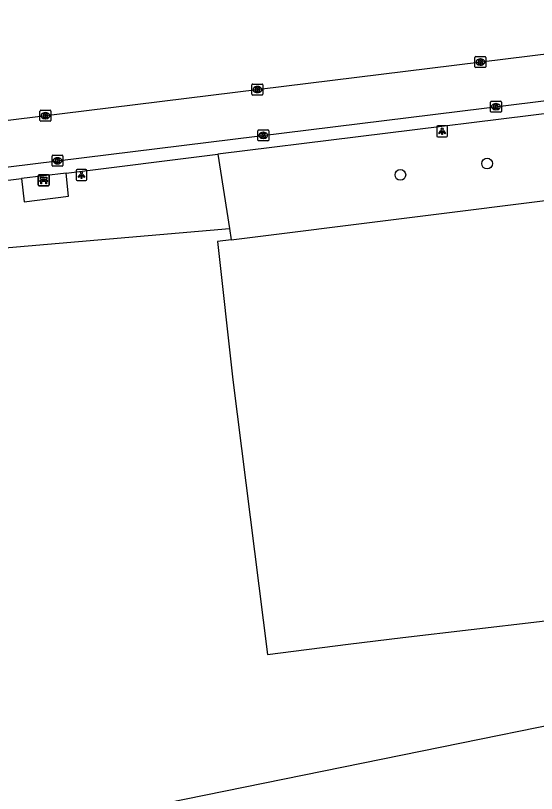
# Model space of a CAD drawing. Extents: x 161477 to 163040, y 383680 to 384868.
# Drawn here: x 162071.1 to 162118.8, y 383968.8 to 384039.9 of the extents above; entities that cross this region are included whole.
import ezdxf

# ---------------------------------------------------------------- set-up
doc = ezdxf.new("R2010")
doc.units = 0
for name, color, linetype in [('IMGEO_Bank', 7, 'Continuous'), ('IMGEO_Berm_groen', 7, 'Continuous'), ('IMGEO_Boom', 7, 'Continuous'), ('IMGEO_Groenvoorziening', 7, 'Continuous'), ('IMGEO_Kolk', 7, 'Continuous'), ('IMGEO_Lichtpunt', 7, 'Continuous'), ('IMGEO_Loofbos', 7, 'Continuous'), ('IMGEO_Rijbaan_lokaal_gesloten', 7, 'Continuous'), ('IMGEO_Voetpad_open', 7, 'Continuous')]:
    doc.layers.add(name, color=color, linetype=linetype)

msp = doc.modelspace()

# ---------------------------------------------------------------- linework, layer by layer
at = {"layer": 'IMGEO_Bank'}
for p, q in [((162073.245, 384025.383), (162074.086, 384025.383)), ((162074.086, 384025.383), (162073.245, 384025.383)), ((162073.17, 384024.458), (162073.17, 384025.299)), ((162073.17, 384025.299), (162073.17, 384024.458)), ((162073.867, 384024.781), (162073.474, 384024.781)), ((162073.479, 384024.889), (162073.479, 384024.995)), ((162073.523, 384024.995), (162073.523, 384024.889)), ((162073.811, 384025.001), (162073.529, 384025.001)), ((162073.529, 384024.883), (162073.811, 384024.883)), ((162073.817, 384024.889), (162073.817, 384024.995)), ((162073.861, 384024.995), (162073.861, 384024.889)), ((162074.17, 384025.308), (162074.17, 384024.467)), ((162074.17, 384024.467), (162074.17, 384025.308)), ((162074.095, 384024.383), (162073.254, 384024.383)), ((162073.254, 384024.383), (162074.095, 384024.383))]:
    msp.add_line(p, q, dxfattribs=at)
for points in [[(162073.417, 384024.781), (162073.275, 384024.781), (162073.387, 384024.883), (162073.473, 384024.883)], [(162073.473, 384025.001), (162073.387, 384025.001), (162073.387, 384025.162), (162073.95, 384025.162), (162073.95, 384025.001), (162073.867, 384025.001)], [(162073.467, 384024.774), (162073.467, 384024.567), (162073.424, 384024.567), (162073.424, 384024.774)], [(162073.867, 384024.883), (162073.95, 384024.883), (162074.062, 384024.781), (162073.923, 384024.781)], [(162073.917, 384024.774), (162073.917, 384024.567), (162073.873, 384024.567), (162073.873, 384024.774)]]:
    msp.add_lwpolyline(points, dxfattribs=at)
for centre, radius, start, end in [((162073.248, 384025.305), 0.0779, 92.4484, 184.28452), ((162073.248, 384025.305), 0.0779, 92.4484, 184.28452), ((162074.092, 384025.305), 0.0779, 2.4484, 94.28452), ((162074.092, 384025.305), 0.0779, 2.4484, 94.28452), ((162073.417, 384024.774), 0.00671, 2.89567, 87.10433), ((162073.474, 384024.774), 0.00671, 92.89567, 177.10433), ((162073.472, 384024.994), 0.00671, 2.89567, 87.10433), ((162073.472, 384024.89), 0.00671, 272.89567, 357.10433), ((162073.529, 384024.994), 0.00671, 92.89567, 177.10433), ((162073.529, 384024.89), 0.00671, 182.89567, 267.10433), ((162073.811, 384024.994), 0.00671, 2.89567, 87.10433), ((162073.811, 384024.89), 0.00671, 272.89567, 357.10433), ((162073.868, 384024.994), 0.00671, 92.89567, 177.10433), ((162073.868, 384024.89), 0.00671, 182.89567, 267.10433), ((162073.866, 384024.774), 0.00671, 2.89567, 87.10433), ((162073.923, 384024.774), 0.00671, 92.89567, 177.10433), ((162073.248, 384024.461), 0.0779, 182.4484, 274.28452), ((162073.248, 384024.461), 0.0779, 182.4484, 274.28452), ((162074.092, 384024.461), 0.0779, 272.4484, 4.28452), ((162074.092, 384024.461), 0.0779, 272.4484, 4.28452)]:
    msp.add_arc(centre, radius, start, end, dxfattribs=at)
at = {"layer": 'IMGEO_Berm_groen'}
for points in [[(162089.594, 384027.262), (162090.662, 384020.475)], [(162005.991, 384013.187), (162090.662, 384020.475)]]:
    msp.add_lwpolyline(points, dxfattribs=at)
at = {"layer": 'IMGEO_Boom'}
for centre in [(162114.238, 384026.413), (162106.303, 384025.376)]:
    msp.add_circle(centre, 0.489, dxfattribs=at)
at = {"layer": 'IMGEO_Groenvoorziening'}
msp.add_lwpolyline([(162090.824, 384019.441), (162122.232, 384023.376)], dxfattribs=at)
at = {"layer": 'IMGEO_Kolk'}
for p, q in [((162113.129, 384035.269), (162113.129, 384036.121)), ((162113.204, 384036.195), (162114.056, 384036.195)), ((162114.13, 384036.121), (162114.13, 384035.269)), ((162113.64, 384035.415), (162113.615, 384035.415)), ((162113.617, 384035.975), (162113.642, 384035.975)), ((162114.056, 384035.195), (162113.204, 384035.195)), ((162092.726, 384032.754), (162092.726, 384033.606)), ((162092.801, 384033.68), (162093.653, 384033.68)), ((162093.214, 384033.46), (162093.239, 384033.46)), ((162093.727, 384033.606), (162093.727, 384032.754)), ((162093.653, 384032.68), (162092.801, 384032.68)), ((162093.237, 384032.9), (162093.212, 384032.9)), ((162114.543, 384031.187), (162114.543, 384032.039)), ((162114.618, 384032.113), (162115.47, 384032.113)), ((162115.031, 384031.893), (162115.056, 384031.893)), ((162115.544, 384032.039), (162115.544, 384031.187)), ((162073.333, 384030.364), (162073.333, 384031.216)), ((162073.408, 384031.29), (162074.26, 384031.29)), ((162073.821, 384031.07), (162073.846, 384031.07)), ((162074.334, 384031.216), (162074.334, 384030.364)), ((162115.47, 384031.113), (162114.618, 384031.113)), ((162115.054, 384031.333), (162115.029, 384031.333)), ((162073.844, 384030.51), (162073.819, 384030.51)), ((162074.26, 384030.29), (162073.408, 384030.29)), ((162093.257, 384028.566), (162093.257, 384029.418)), ((162093.332, 384029.492), (162094.184, 384029.492)), ((162093.745, 384029.272), (162093.77, 384029.272)), ((162094.258, 384029.418), (162094.258, 384028.566)), ((162094.184, 384028.492), (162093.332, 384028.492)), ((162093.768, 384028.712), (162093.743, 384028.712)), ((162074.433, 384026.247), (162074.433, 384027.099)), ((162074.508, 384027.173), (162075.36, 384027.173)), ((162074.921, 384026.953), (162074.946, 384026.953)), ((162075.434, 384027.099), (162075.434, 384026.247)), ((162075.36, 384026.173), (162074.508, 384026.173)), ((162074.944, 384026.393), (162074.919, 384026.393))]:
    msp.add_line(p, q, dxfattribs=at)
for points in [[(162113.129, 384035.269), (162113.129, 384036.121)], [(162113.204, 384036.195), (162114.056, 384036.195)], [(162114.13, 384036.121), (162114.13, 384035.269)], [(162113.45, 384035.895), (162113.573, 384035.895), (162113.573, 384035.744), (162113.703, 384035.895), (162113.867, 384035.895), (162113.721, 384035.744), (162113.874, 384035.495), (162113.722, 384035.495), (162113.637, 384035.659), (162113.573, 384035.592), (162113.573, 384035.495), (162113.45, 384035.495), (162113.45, 384035.895)], [(162114.056, 384035.195), (162113.204, 384035.195)], [(162092.726, 384032.754), (162092.726, 384033.606)], [(162092.801, 384033.68), (162093.653, 384033.68)], [(162093.047, 384033.38), (162093.17, 384033.38), (162093.17, 384033.229), (162093.3, 384033.38), (162093.464, 384033.38), (162093.318, 384033.229), (162093.471, 384032.98), (162093.319, 384032.98), (162093.234, 384033.144), (162093.17, 384033.077), (162093.17, 384032.98), (162093.047, 384032.98), (162093.047, 384033.38)], [(162093.727, 384033.606), (162093.727, 384032.754)], [(162093.653, 384032.68), (162092.801, 384032.68)], [(162114.543, 384031.187), (162114.543, 384032.039)], [(162114.618, 384032.113), (162115.47, 384032.113)], [(162114.864, 384031.813), (162114.987, 384031.813), (162114.987, 384031.662), (162115.117, 384031.813), (162115.281, 384031.813), (162115.135, 384031.662), (162115.288, 384031.413), (162115.136, 384031.413), (162115.051, 384031.577), (162114.987, 384031.51), (162114.987, 384031.413), (162114.864, 384031.413), (162114.864, 384031.813)], [(162115.544, 384032.039), (162115.544, 384031.187)], [(162073.333, 384030.364), (162073.333, 384031.216)], [(162073.408, 384031.29), (162074.26, 384031.29)], [(162074.334, 384031.216), (162074.334, 384030.364)], [(162115.47, 384031.113), (162114.618, 384031.113)], [(162073.654, 384030.99), (162073.777, 384030.99), (162073.777, 384030.839), (162073.907, 384030.99), (162074.071, 384030.99), (162073.925, 384030.839), (162074.078, 384030.59), (162073.926, 384030.59), (162073.841, 384030.754), (162073.777, 384030.687), (162073.777, 384030.59), (162073.654, 384030.59), (162073.654, 384030.99)], [(162074.26, 384030.29), (162073.408, 384030.29)], [(162093.257, 384028.566), (162093.257, 384029.418)], [(162093.332, 384029.492), (162094.184, 384029.492)], [(162093.578, 384029.192), (162093.701, 384029.192), (162093.701, 384029.041), (162093.831, 384029.192), (162093.995, 384029.192), (162093.849, 384029.041), (162094.002, 384028.792), (162093.85, 384028.792), (162093.765, 384028.956), (162093.701, 384028.889), (162093.701, 384028.792), (162093.578, 384028.792), (162093.578, 384029.192)], [(162094.258, 384029.418), (162094.258, 384028.566)], [(162094.184, 384028.492), (162093.332, 384028.492)], [(162074.433, 384026.247), (162074.433, 384027.099)], [(162074.508, 384027.173), (162075.36, 384027.173)], [(162074.754, 384026.873), (162074.877, 384026.873), (162074.877, 384026.722), (162075.007, 384026.873), (162075.171, 384026.873), (162075.025, 384026.722), (162075.178, 384026.473), (162075.026, 384026.473), (162074.941, 384026.637), (162074.877, 384026.57), (162074.877, 384026.473), (162074.754, 384026.473), (162074.754, 384026.873)], [(162075.434, 384027.099), (162075.434, 384026.247)], [(162075.36, 384026.173), (162074.508, 384026.173)]]:
    msp.add_lwpolyline(points, dxfattribs=at)
for centre, start, end in [((162113.206, 384036.119), 91.55205, 178.44795), ((162113.206, 384036.119), 91.55205, 178.44795), ((162114.054, 384036.119), 1.55205, 88.44795), ((162114.054, 384036.119), 1.55205, 88.44795), ((162113.206, 384035.271), 181.55205, 268.44795), ((162113.206, 384035.271), 181.55205, 268.44795), ((162114.054, 384035.271), 271.55205, 358.44795), ((162114.054, 384035.271), 271.55205, 358.44795), ((162092.803, 384033.604), 91.55205, 178.44795), ((162092.803, 384033.604), 91.55205, 178.44795), ((162093.651, 384033.604), 1.55205, 88.44795), ((162093.651, 384033.604), 1.55205, 88.44795), ((162092.803, 384032.756), 181.55205, 268.44795), ((162092.803, 384032.756), 181.55205, 268.44795), ((162093.651, 384032.756), 271.55205, 358.44795), ((162093.651, 384032.756), 271.55205, 358.44795), ((162114.62, 384032.037), 91.55205, 178.44795), ((162114.62, 384032.037), 91.55205, 178.44795), ((162115.468, 384032.037), 1.55205, 88.44795), ((162115.468, 384032.037), 1.55205, 88.44795), ((162073.41, 384031.214), 91.55205, 178.44795), ((162073.41, 384031.214), 91.55205, 178.44795), ((162074.258, 384031.214), 1.55205, 88.44795), ((162074.258, 384031.214), 1.55205, 88.44795), ((162114.62, 384031.189), 181.55205, 268.44795), ((162114.62, 384031.189), 181.55205, 268.44795), ((162115.468, 384031.189), 271.55205, 358.44795), ((162115.468, 384031.189), 271.55205, 358.44795), ((162073.41, 384030.366), 181.55205, 268.44795), ((162073.41, 384030.366), 181.55205, 268.44795), ((162074.258, 384030.366), 271.55205, 358.44795), ((162074.258, 384030.366), 271.55205, 358.44795), ((162093.334, 384029.416), 91.55205, 178.44795), ((162093.334, 384029.416), 91.55205, 178.44795), ((162094.182, 384029.416), 1.55205, 88.44795), ((162094.182, 384029.416), 1.55205, 88.44795), ((162093.334, 384028.568), 181.55205, 268.44795), ((162093.334, 384028.568), 181.55205, 268.44795), ((162094.182, 384028.568), 271.55205, 358.44795), ((162094.182, 384028.568), 271.55205, 358.44795), ((162074.51, 384027.097), 91.55205, 178.44795), ((162074.51, 384027.097), 91.55205, 178.44795), ((162075.358, 384027.097), 1.55205, 88.44795), ((162075.358, 384027.097), 1.55205, 88.44795), ((162074.51, 384026.249), 181.55205, 268.44795), ((162074.51, 384026.249), 181.55205, 268.44795), ((162075.358, 384026.249), 271.55205, 358.44795), ((162075.358, 384026.249), 271.55205, 358.44795)]:
    msp.add_arc(centre, 0.0765, start, end, dxfattribs=at)
for centre, major_axis, ratio, start_param, end_param in [((162113.616, 384035.695), (-0.387, 0.002), 0.722429, 4.712389, 7.853982), ((162113.641, 384035.695), (-0.39, 0.002), 0.717154, 1.570796, 4.712389), ((162093.213, 384033.18), (-0.387, 0.002), 0.722429, 4.712389, 7.853982), ((162093.238, 384033.18), (-0.39, 0.002), 0.717154, 1.570796, 4.712389), ((162115.03, 384031.613), (-0.387, 0.002), 0.722429, 4.712389, 7.853982), ((162115.055, 384031.613), (-0.39, 0.002), 0.717154, 1.570796, 4.712389), ((162073.82, 384030.79), (-0.387, 0.002), 0.722429, 4.712389, 7.853982), ((162073.845, 384030.79), (-0.39, 0.002), 0.717154, 1.570796, 4.712389), ((162093.744, 384028.992), (-0.387, 0.002), 0.722429, 4.712389, 7.853982), ((162093.769, 384028.992), (-0.39, 0.002), 0.717154, 1.570796, 4.712389), ((162074.92, 384026.673), (-0.387, 0.002), 0.722429, 4.712389, 7.853982), ((162074.945, 384026.673), (-0.39, 0.002), 0.717154, 1.570796, 4.712389)]:
    msp.add_ellipse(centre, major_axis=major_axis, ratio=ratio, start_param=start_param, end_param=end_param, dxfattribs=at)
at = {"layer": 'IMGEO_Lichtpunt'}
for p, q in [((162109.626, 384029.768), (162109.626, 384028.961)), ((162109.626, 384029.768), (162109.626, 384028.961)), ((162110.528, 384029.863), (162109.72, 384029.863)), ((162110.528, 384029.863), (162109.72, 384029.863)), ((162110.622, 384028.961), (162110.622, 384029.768)), ((162110.622, 384028.961), (162110.622, 384029.768)), ((162109.72, 384028.867), (162110.528, 384028.867)), ((162109.72, 384028.867), (162110.528, 384028.867)), ((162076.631, 384025.764), (162076.631, 384024.957)), ((162076.631, 384025.764), (162076.631, 384024.957)), ((162077.533, 384025.859), (162076.725, 384025.859)), ((162077.533, 384025.859), (162076.725, 384025.859)), ((162077.627, 384024.957), (162077.627, 384025.764)), ((162077.627, 384024.957), (162077.627, 384025.764)), ((162076.725, 384024.863), (162077.533, 384024.863)), ((162076.725, 384024.863), (162077.533, 384024.863))]:
    msp.add_line(p, q, dxfattribs=at)
for points in [[(162110, 384029.432), (162110.039, 384029.404), (162109.851, 384029.142), (162109.813, 384029.169), (162110, 384029.432)], [(162110.102, 384029.384), (162110.149, 384029.384), (162110.149, 384029.062), (162110.102, 384029.062), (162110.102, 384029.384)], [(162110.212, 384029.404), (162110.25, 384029.431), (162110.437, 384029.169), (162110.398, 384029.141), (162110.212, 384029.404)], [(162077.005, 384025.428), (162077.044, 384025.4), (162076.856, 384025.138), (162076.818, 384025.165), (162077.005, 384025.428)], [(162077.107, 384025.38), (162077.154, 384025.38), (162077.154, 384025.058), (162077.107, 384025.058), (162077.107, 384025.38)], [(162077.217, 384025.4), (162077.255, 384025.427), (162077.442, 384025.165), (162077.403, 384025.137), (162077.217, 384025.4)]]:
    msp.add_lwpolyline(points, dxfattribs=at)
for centre in [(162110.125, 384029.566), (162077.13, 384025.562)]:
    msp.add_circle(centre, 0.0994, dxfattribs=at)
for centre, start, end in [((162109.72, 384029.768), 90, 180), ((162109.72, 384029.768), 90, 180), ((162110.528, 384029.768), 0, 90), ((162110.528, 384029.768), 0, 90), ((162109.72, 384028.961), 180, 270), ((162109.72, 384028.961), 180, 270), ((162110.528, 384028.961), 270, 0), ((162110.528, 384028.961), 270, 360), ((162076.725, 384025.764), 90, 180), ((162076.725, 384025.764), 90, 180), ((162077.533, 384025.764), 0, 90), ((162077.533, 384025.764), 0, 90), ((162076.725, 384024.957), 180, 270), ((162076.725, 384024.957), 180, 270), ((162077.533, 384024.957), 270, 0), ((162077.533, 384024.957), 270, 360)]:
    msp.add_arc(centre, 0.0946, start, end, dxfattribs=at)
at = {"layer": 'IMGEO_Loofbos'}
for points in [[(162090.824, 384019.441), (162089.576, 384019.285), (162090.977, 384006.631), (162094.135, 383981.528), (162101.536, 383982.461), (162106.533, 383983.071), (162119.031, 383984.556), (162128.897, 383985.808), (162128.804, 383986.543), (162160.475, 383990.425), (162161.858, 383988.981), (162164.886, 383989.347), (162165.577, 383991.043), (162176.489, 383992.363), (162180.022, 383992.804), (162175.489, 384029.688), (162166.71, 384028.641)], [(162090.662, 384020.475), (162090.824, 384019.441)], [(162219.167, 383995.88), (162219.246, 383995.24), (162013.207, 383953.38)]]:
    msp.add_lwpolyline(points, dxfattribs=at)
at = {"layer": 'IMGEO_Rijbaan_lokaal_gesloten'}
for points in [[(162234.886, 384050.639), (161987.776, 384020.184)], [(161994.527, 384016.771), (162120.907, 384032.335)]]:
    msp.add_lwpolyline(points, dxfattribs=at)
at = {"layer": 'IMGEO_Voetpad_open'}
for points in [[(162121.074, 384031.145), (162120.725, 384031.102), (162102.443, 384028.847), (162089.594, 384027.262)], [(162075.713, 384025.55), (162089.594, 384027.262)], [(162075.713, 384025.55), (162071.63, 384025.046)], [(162071.63, 384025.046), (162071.896, 384022.927), (162075.954, 384023.426), (162075.713, 384025.55)], [(162038.947, 384021.016), (162071.63, 384025.046)]]:
    msp.add_lwpolyline(points, dxfattribs=at)

doc.saveas('drawing.dxf')
